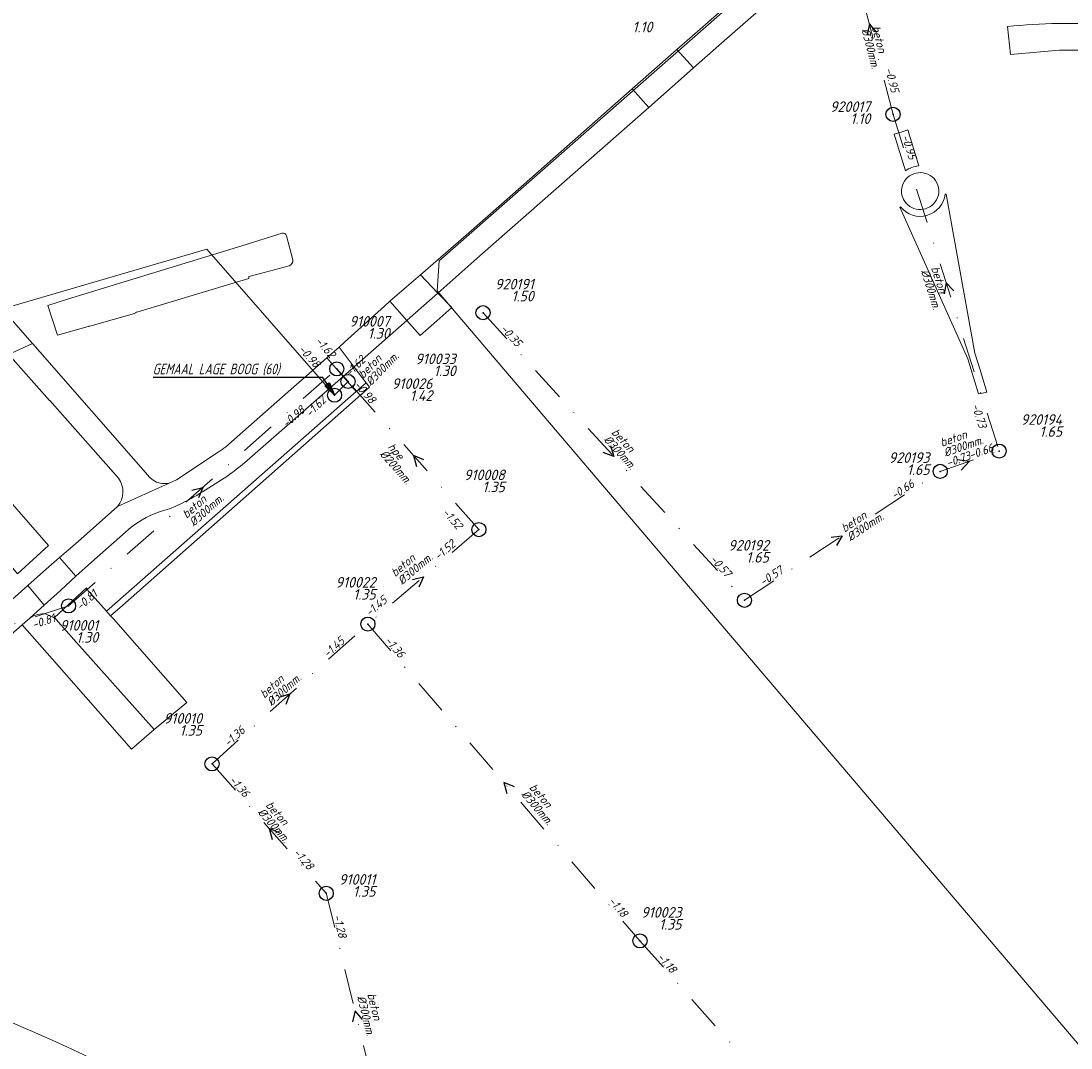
# Model space of a CAD drawing. Extents: x 148869 to 161638, y 453607 to 469810.
# Tile 691 of 1056: x 154277 to 154426, y 467904 to 468049. Entities that reach past the tile are written whole.
import ezdxf
from ezdxf.enums import TextEntityAlignment as Align
from ezdxf.lldxf.tags import DXFTag

# ---------------------------------------------------------------- set-up
doc = ezdxf.new("R2010")
doc.units = 0
doc.header["$PDMODE"] = 32
doc.header["$PDSIZE"] = 2
doc.linetypes.add('RI-VWA', pattern=[11, 5, -3, 0, -3])
doc.layers.get('0').update_dxf_attribs({"linetype": 'CONTINUOUS'})
for name, color, linetype in [('B-OI-AANPIJLING-niet meenemen', 252, 'CONTINUOUS'), ('B-OI-RI-BIJZONDERDERHEDEN-T18-niet meenemen', 252, 'CONTINUOUS'), ('B-OI-RI-BOB-T18-niet meenemen', 252, 'CONTINUOUS'), ('B-OI-RI-DIAMETER-T18-niet meenemen', 252, 'CONTINUOUS'), ('B-OI-RI-MATERIAAL-T18-niet meenemen', 252, 'CONTINUOUS'), ('B-OI-RI-STROOMRICHTING-S-niet meenemen', 252, 'CONTINUOUS'), ('B-OI-RI-VWA_PUTDEKSELHOOGTE-T25-niet meenemen', 252, 'CONTINUOUS'), ('gs dwa', 252, 'CONTINUOUS')]:
    doc.layers.add(name, color=color, linetype=linetype)
for name, color, linetype, lineweight in [('B-OI-RI-PERSLEIDING-G-niet meenemen', 190, 'RI-PERS', 18), ('B-OI-RI-VWA_TRANSPORTLEIDING-G-niet meenemen', 252, 'RI-VWA', 18), ('B-RO-VH-VERHARDING_ASFALT-GV', 251, 'CONTINUOUS', 18), ('B-RO-VH-VERHARDING_HALFVERHARDING_GRIND-GV', 251, 'CONTINUOUS', 18), ('B-RO-VH-VERHARDING_STRAATBAKSTEEN-GV', 251, 'CONTINUOUS', 18), ('B-RO-VH-VERHARDING_TEGEL_RUBBER-GV', 251, 'CONTINUOUS', 18)]:
    doc.layers.add(name, color=color, linetype=linetype, lineweight=lineweight)
doc.styles.add('iso15', font='ISO.shx', dxfattribs={"oblique": 15})
doc.styles.add('NLCS-ISO-M750_CURSIEF', font='NLCS-ISO.ttf', dxfattribs={"oblique": 15})
tags = doc.linetypes.add('RI-PERS', pattern='A,7,-2,["P",Standard,S=1.8,R=0,X=-0.5,Y=-0.9],-2,7,-2,[102,NLCS.SHX,S=1,R=180,X=0,Y=0],-2', length=22).pattern_tags.tags
tags[6] = DXFTag(74, 10)

# ---------------------------------------------------------------- blocks, each defined once
blk = doc.blocks.new('ACMAP_ANN_TEMPLATE_diam')
at = {"color": 0, "linetype": 'ByBlock', "style": 'iso15', "oblique": 15}
blk.add_attdef('diam', (0.5, -1.3), '', height=1.2, dxfattribs=at)
blk = doc.blocks.new('ACMAP_ANN_TEMPLATE_mat')
at = {"color": 0, "linetype": 'ByBlock', "style": 'iso15', "oblique": 15}
blk.add_attdef('mat', (0.5, 0.2), '', height=1.2, dxfattribs=at)
blk = doc.blocks.new('ACMAP_ANN_TEMPLATE_nap-l')
at = {"color": 0, "linetype": 'ByBlock', "style": 'iso15', "oblique": 15}
blk.add_attdef('nap-l', (3.3, 0.2), '', height=1.2, dxfattribs=at)
blk = doc.blocks.new('ACMAP_ANN_TEMPLATE_nap-r')
at = {"color": 0, "linetype": 'ByBlock', "style": 'iso15', "oblique": 15}
blk.add_attdef('nap-r', text='', height=1.2, dxfattribs=at).set_placement((-4.1, 0.2), align=Align.RIGHT)
blk = doc.blocks.new('ACMAP_ANN_TEMPLATE_puth-dwa')
at = {"color": 0, "linetype": 'ByBlock', "style": 'iso15', "oblique": 15}
blk.add_attdef('puth-dwa', text='', height=1.5, dxfattribs=at).set_placement((2.7, 1), align=Align.RIGHT)
blk = doc.blocks.new('ACMAP_ANN_TEMPLATE_putnr-dwa')
at = {"color": 0, "linetype": 'ByBlock', "style": 'iso15', "oblique": 15}
blk.add_attdef('putnr-dwa', text='', height=1.5, dxfattribs=at).set_placement((2.7, 2.7), align=Align.RIGHT)

msp = doc.modelspace()

# ---------------------------------------------------------------- linework, layer by layer
at = {"layer": 'B-OI-AANPIJLING-niet meenemen', "flags": 128}
msp.add_lwpolyline([(154321.7, 467996.4), (154320.34, 467997.74), (154320.97, 467998.17), (154321.7, 467996.4), (154320.87, 467998.1), (154320.76, 467998.03), (154321.7, 467996.4), (154320.55, 467997.89), (154320.44, 467997.81), (154321.7, 467996.4), (154320.02, 467998.91), (154295.97, 467998.91)], dxfattribs=at)
at = {"layer": 'B-OI-RI-PERSLEIDING-G-niet meenemen'}
for p, q in [((154387.18, 468059.95), (154336.54, 468015.43)), ((154303.6, 468017.1), (154271.1, 468007.6)), ((154321.7, 467996.4), (154303.6, 468017.1)), ((154336.27, 468011.19), (154336.54, 468015.43)), ((154449.8, 467877.7), (154336.27, 468011.19))]:
    msp.add_line(p, q, dxfattribs=at)
at = {"layer": 'B-OI-RI-STROOMRICHTING-S-niet meenemen'}
for points in [[(154398.59, 468047.84), (154397.53, 468049.05), (154397.19, 468047.48)], [(154409.52, 468011.19), (154408.4, 468012.35), (154408.15, 468010.76)], [(154360.84, 467989.26), (154361.28, 467987.71), (154359.78, 467988.29)], [(154334.38, 467987.24), (154332.89, 467987.84), (154333.3, 467986.29)], [(154410.02, 467987.27), (154411.74, 467987.04), (154410.52, 467985.79)], [(154301.45, 467982.92), (154303.01, 467983.33), (154302.41, 467981.84)], [(154392.09, 467976.27), (154393.69, 467976.46), (154392.88, 467975.07)], [(154332.74, 467970.26), (154334.3, 467970.65), (154333.67, 467969.16)], [(154313.83, 467953.61), (154315.38, 467954.04), (154314.79, 467952.54)], [(154347.2, 467940.87), (154345.71, 467941.49), (154346.11, 467939.93)], [(154313.92, 467934.35), (154312.43, 467934.96), (154312.84, 467933.4)], [(154325.65, 467907.9), (154324.61, 467909.13), (154324.25, 467907.56)]]:
    msp.add_lwpolyline(points, dxfattribs=at)
at = {"layer": 'B-OI-RI-VWA_TRANSPORTLEIDING-G-niet meenemen'}
for p, q in [((154400.88, 468036.22), (154394.17, 468061.89)), ((154400.88, 468036.22), (154415.92, 467988.48)), ((154342.75, 468008.1), (154379.81, 467967.32)), ((154284, 467966.53), (154322.02, 468000.13)), ((154322.02, 468000.13), (154323.61, 467998.35)), ((154321.7, 467996.4), (154323.61, 467998.35)), ((154342.17, 467977.34), (154323.61, 467998.35)), ((154407.57, 467985.6), (154415.92, 467988.48)), ((154379.81, 467967.32), (154407.57, 467985.6)), ((154342.17, 467977.34), (154326.43, 467963.95)), ((154284, 467966.53), (154244.02, 467953.25)), ((154304.33, 467944.13), (154326.43, 467963.95)), ((154326.43, 467963.95), (154365, 467919.03)), ((154304.33, 467944.13), (154320.53, 467925.78)), ((154320.53, 467925.78), (154328.69, 467892.47)), ((154365, 467919.03), (154398.58, 467881.16))]:
    msp.add_line(p, q, dxfattribs=at)
at = {"layer": 'B-RO-VH-VERHARDING_ASFALT-GV', "flags": 128}
for points in [[(154385.16, 468058.55), (154373.92, 468048.63), (154370.22, 468045.39), (154372.59, 468042.8), (154376.19, 468045.96), (154387.53, 468055.95), (154391.32, 468059.29)], [(154417.13, 468048.66), (154417.54, 468044.7), (154424.48, 468045.31)], [(154424.53, 468049.1), (154424.27, 468049.1)], [(154314.28, 468019.35), (154308.55, 468017.56), (154283.83, 468010.01), (154281.06, 468009.14), (154282.43, 468004.9), (154286.76, 468006.15)], [(154315.8, 468015.57), (154314.88, 468019.01)], [(154293.68, 468008.19), (154302.47, 468010.82), (154307.8, 468012.41), (154309.54, 468012.93), (154309.53, 468013.25), (154311, 468013.63), (154315.25, 468014.74)], [(154275.39, 468002.1), (154278.87, 468003.72), (154275.52, 468007.57), (154270.38, 468008.13)], [(154287.02, 468006.17), (154293.34, 468008)], [(154290.92, 467980.64), (154298.28, 467983.95), (154298.02, 467983.9), (154297.76, 467983.87), (154297.49, 467983.87), (154297.23, 467983.89), (154296.97, 467983.93), (154296.72, 467984), (154296.47, 467984.09), (154296.23, 467984.2), (154296, 467984.33), (154295.79, 467984.48), (154295.59, 467984.65), (154295.4, 467984.84), (154295.24, 467985.04), (154278.91, 468003.66), (154278.87, 468003.72), (154275.39, 468002.1)], [(154275.76, 468001.88), (154281.31, 467995.67), (154281.32, 467995.64), (154291.06, 467984.64)], [(154308.92, 467986.82), (154322.93, 467999.04), (154320.61, 468001.68), (154317.73, 467999.15)], [(154317.73, 467999.15), (154315.93, 467997.57), (154306.28, 467989.1)], [(154305.19, 467988.32), (154299.3, 467984.41), (154298.28, 467983.95), (154290.92, 467980.64), (154284.91, 467975.29), (154282.72, 467973.41), (154285.03, 467970.72), (154287.26, 467972.74), (154292.86, 467977.67)], [(154303.36, 467982.94), (154306.57, 467984.98)], [(154268.82, 467979.13), (154269.69, 467979.32), (154276.32, 467971.57), (154276.76, 467971.06), (154281.17, 467975.07), (154275.4, 467981.69)], [(154297.33, 467980.01), (154298.29, 467980.3), (154299.22, 467980.67), (154300.11, 467981.11)], [(154259.88, 467951.26), (154261.71, 467951.79), (154263.13, 467952.34), (154264.49, 467953.01), (154265.78, 467953.8), (154267.01, 467954.7), (154277.42, 467963.86), (154278.53, 467964.83), (154280.53, 467966.64), (154278.2, 467969.44), (154264.78, 467957.48)]]:
    msp.add_lwpolyline(points, dxfattribs=at)
at = {"layer": 'B-RO-VH-VERHARDING_ASFALT-GV'}
for points in [[(154424.27, 468049.1, 0.020458), (154417.13, 468048.66)], [(154427.52, 468049.1, 0.008372), (154424.53, 468049.1)], [(154424.48, 468045.31, -0.010167), (154427.43, 468045.3)], [(154314.88, 468019.01, 0.414085), (154314.28, 468019.35)], [(154315.25, 468014.74, 0.348125), (154315.8, 468015.57)], [(154293.34, 468008, -0.049418), (154293.68, 468008.19)], [(154286.76, 468006.15, -0.04319), (154287.02, 468006.17)], [(154306.28, 467989.1, -0.053667), (154305.19, 467988.32)], [(154306.57, 467984.98, 0.025746), (154308.92, 467986.82)], [(154291.06, 467984.64, -0.350006), (154290.92, 467980.64)], [(154300.11, 467981.11, 0.03465), (154303.36, 467982.94)], [(154292.86, 467977.67, -0.091649), (154297.33, 467980.01)]]:
    msp.add_lwpolyline(points, format="xyb", dxfattribs=at)
at = {"layer": 'B-RO-VH-VERHARDING_ASFALT-GV', "flags": 128}
for points in [[(154366.24, 468037.19), (154372.54, 468042.75), (154372.59, 468042.8), (154370.22, 468045.39), (154370.19, 468045.36), (154363.9, 468039.83)], [(154345.38, 468023.5), (154340.36, 468019.07), (154333.88, 468013.47), (154336.35, 468010.88), (154342.31, 468016.14), (154366.24, 468037.19), (154363.9, 468039.83)], [(154331.96, 468007), (154332, 468007.04), (154336.35, 468010.88), (154333.88, 468013.47), (154331.91, 468011.76), (154329.55, 468009.72), (154328.79, 468009.03), (154323.11, 468003.9), (154322.36, 468003.22), (154320.61, 468001.68), (154322.93, 467999.04), (154324.03, 468000), (154324.48, 468000.39), (154324.48, 468000.4)], [(154333.88, 468013.47), (154331.91, 468011.76), (154329.55, 468009.72), (154331.96, 468007), (154333.84, 468004.88), (154336.22, 468006.94), (154338.33, 468008.83), (154336.35, 468010.88)], [(154322.93, 467999.04), (154324.79, 467996.93), (154326.17, 467998.14), (154324.48, 468000.39), (154322.36, 468003.22), (154320.61, 468001.68)], [(154280.46, 467971.42), (154278.2, 467969.44), (154280.53, 467966.64), (154282.83, 467968.73), (154285.03, 467970.72), (154282.72, 467973.41)], [(154289.95, 467965.12), (154289.53, 467965.61), (154289.36, 467965.8), (154286.96, 467968.48), (154286.54, 467968.97), (154286.59, 467969.01), (154286.57, 467969.04), (154286.55, 467969.06), (154286.54, 467969.09), (154281.93, 467964.84), (154281.99, 467964.81), (154282.03, 467964.84), (154282.56, 467964.21), (154284.75, 467961.75), (154296.15, 467948.98), (154300.76, 467952.84), (154290.35, 467964.67)], [(154292.92, 467946.21), (154296.15, 467948.98), (154284.75, 467961.75), (154282.56, 467964.21), (154282.03, 467964.84), (154281.99, 467964.81), (154281.93, 467964.84), (154280.84, 467965.35), (154280.54, 467965.38), (154280.23, 467965.38), (154279.93, 467965.35), (154279.63, 467965.3), (154279.34, 467965.22), (154279.06, 467965.11), (154278.79, 467964.98), (154278.53, 467964.83), (154277.42, 467963.86), (154281.66, 467959.03)]]:
    msp.add_lwpolyline(points, close=True, dxfattribs=at)
at = {"layer": 'B-RO-VH-VERHARDING_HALFVERHARDING_GRIND-GV', "flags": 128}
for points in [[(154404.52, 468028.91), (154402.98, 468034), (154402.19, 468033.76), (154401.04, 468033.41)], [(154401.04, 468033.41), (154402.64, 468028.23)], [(154401.84, 468023.06), (154411.49, 468001.54), (154411.96, 468000), (154412.99, 467996.61), (154413.54, 467996.7), (154414.19, 467996.81), (154413.21, 468000), (154412.49, 468002.36), (154408.4, 468024.89), (154408.29, 468024.88)], [(154401.94, 468023.12), (154401.84, 468023.06)]]:
    msp.add_lwpolyline(points, dxfattribs=at)
at = {"layer": 'B-RO-VH-VERHARDING_HALFVERHARDING_GRIND-GV'}
for points in [[(154402.64, 468028.23, -0.122481), (154404.52, 468028.91)], [(154408.29, 468024.88, -0.290961), (154405.75, 468021.91)], [(154405.75, 468021.91, -0.312913), (154401.94, 468023.12)]]:
    msp.add_lwpolyline(points, format="xyb", dxfattribs=at)
at = {"layer": 'B-RO-VH-VERHARDING_STRAATBAKSTEEN-GV', "flags": 128}
msp.add_lwpolyline([(154289.36, 467965.8), (154289.53, 467965.61), (154289.95, 467965.12), (154291.62, 467966.59), (154326.68, 467997.56), (154326.17, 467998.14), (154324.79, 467996.93)], close=True, dxfattribs=at)
at = {"layer": 'B-RO-VH-VERHARDING_STRAATBAKSTEEN-GV'}
msp.add_lwpolyline([(154286.94, 467902.5, 0.066936), (154233.18, 467920.21)], format="xyb", dxfattribs=at)
at = {"layer": 'B-RO-VH-VERHARDING_TEGEL_RUBBER-GV'}
for points in [[(154405.49, 468027.85, 0.570088), (154402.15, 468024.77)], [(154406.36, 468023.29, 0.614032), (154405.49, 468027.85)], [(154402.15, 468024.77, 0.547106), (154406.36, 468023.29)]]:
    msp.add_lwpolyline(points, format="xyb", dxfattribs=at)
at = {"layer": 'gs dwa'}
for p in [(154400.88, 468036.22), (154342.75, 468008.1), (154322.02, 468000.13), (154323.61, 467998.35), (154321.7, 467996.4), (154321.7, 467996.4), (154415.92, 467988.48), (154407.57, 467985.6), (154342.17, 467977.34), (154379.81, 467967.32), (154284, 467966.53), (154326.43, 467963.95), (154304.33, 467944.13), (154320.53, 467925.78), (154365, 467919.03)]:
    msp.add_point(p, dxfattribs=at)

# ---------------------------------------------------------------- block references
at = {"layer": 'B-OI-RI-BOB-T18-niet meenemen'}
ref = msp.add_blockref('ACMAP_ANN_TEMPLATE_nap-l', (154398.69, 468045.82), dxfattribs=dict(at, rotation=284.6490371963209))
ref.add_attrib('nap-l', '-0.95', (154399.72, 468042.68), dxfattribs={"layer": '0', "color": 0, "linetype": 'ByBlock', "height": 1.2, "rotation": 284.649, "style": 'NLCS-ISO-M750_CURSIEF', "oblique": 15})
ref = msp.add_blockref('ACMAP_ANN_TEMPLATE_nap-l', (154400.88, 468036.22), dxfattribs=dict(at, rotation=287.4865017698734))
ref.add_attrib('nap-l', '-0.95', (154402.06, 468033.13), dxfattribs={"layer": '0', "color": 0, "linetype": 'ByBlock', "height": 1.2, "rotation": 287.4865, "style": 'NLCS-ISO-M750_CURSIEF', "oblique": 15})
ref = msp.add_blockref('ACMAP_ANN_TEMPLATE_nap-l', (154342.75, 468008.1), dxfattribs=dict(at, rotation=312.2638970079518))
ref.add_attrib('nap-l', '-0.35', (154345.12, 468005.79), dxfattribs={"layer": '0', "color": 0, "linetype": 'ByBlock', "height": 1.2, "rotation": 312.2639, "style": 'NLCS-ISO-M750_CURSIEF', "oblique": 15})
ref = msp.add_blockref('ACMAP_ANN_TEMPLATE_nap-r', (154323.61, 467998.35), dxfattribs=dict(at, rotation=311.4570206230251))
ref.add_attrib('nap-r', '-1.62', dxfattribs={"layer": '0', "color": 0, "linetype": 'ByBlock', "height": 1.2, "rotation": 311.457, "style": 'NLCS-ISO-M750_CURSIEF', "oblique": 15}).set_placement((154321.05, 468001.56), align=Align.RIGHT)
ref = msp.add_blockref('ACMAP_ANN_TEMPLATE_nap-r', (154321.48, 467996.99), dxfattribs=dict(at, rotation=311.773090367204))
ref.add_attrib('nap-r', '-0.98', dxfattribs={"layer": '0', "color": 0, "linetype": 'ByBlock', "height": 1.2, "rotation": 311.7731, "style": 'NLCS-ISO-M750_CURSIEF', "oblique": 15}).set_placement((154318.9, 468000.18), align=Align.RIGHT)
ref = msp.add_blockref('ACMAP_ANN_TEMPLATE_nap-l', (154321.7, 467996.4), dxfattribs=dict(at, rotation=45.59371739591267))
ref.add_attrib('nap-l', '-1.62', (154323.87, 467998.9), dxfattribs={"layer": '0', "color": 0, "linetype": 'ByBlock', "height": 1.2, "rotation": 45.5937, "style": 'NLCS-ISO-M750_CURSIEF', "oblique": 15})
ref = msp.add_blockref('ACMAP_ANN_TEMPLATE_nap-l', (154322.02, 468000.13), dxfattribs=dict(at, rotation=311.773090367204))
ref.add_attrib('nap-l', '-0.98', (154324.37, 467997.8), dxfattribs={"layer": '0', "color": 0, "linetype": 'ByBlock', "height": 1.2, "rotation": 311.7731, "style": 'NLCS-ISO-M750_CURSIEF', "oblique": 15})
ref = msp.add_blockref('ACMAP_ANN_TEMPLATE_nap-r', (154323.61, 467998.35), dxfattribs=dict(at, rotation=45.59371739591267))
ref.add_attrib('nap-r', '-1.62', dxfattribs={"layer": '0', "color": 0, "linetype": 'ByBlock', "height": 1.2, "rotation": 45.5937, "style": 'NLCS-ISO-M750_CURSIEF', "oblique": 15}).set_placement((154320.6, 467995.56), align=Align.RIGHT)
ref = msp.add_blockref('ACMAP_ANN_TEMPLATE_nap-r', (154320.82, 467996.66), dxfattribs=dict(at, rotation=41.46849253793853))
ref.add_attrib('nap-r', '-0.98', dxfattribs={"layer": '0', "color": 0, "linetype": 'ByBlock', "height": 1.2, "rotation": 41.4685, "style": 'NLCS-ISO-M750_CURSIEF', "oblique": 15}).set_placement((154317.61, 467994.1), align=Align.RIGHT)
ref = msp.add_blockref('ACMAP_ANN_TEMPLATE_nap-r', (154414.1, 467987.68), dxfattribs=dict(at, rotation=287.4865017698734))
ref.add_attrib('nap-r', '-0.73', dxfattribs={"layer": '0', "color": 0, "linetype": 'ByBlock', "height": 1.2, "rotation": 287.4865, "style": 'NLCS-ISO-M750_CURSIEF', "oblique": 15}).set_placement((154413.06, 467991.66), align=Align.RIGHT)
ref = msp.add_blockref('ACMAP_ANN_TEMPLATE_nap-l', (154408.82, 467986.02), dxfattribs=dict(at, rotation=19.02983528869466))
ref.add_attrib('nap-l', '-0.66', (154411.88, 467987.29), dxfattribs={"layer": '0', "color": 0, "linetype": 'ByBlock', "height": 1.2, "rotation": 19.0298, "style": 'NLCS-ISO-M750_CURSIEF', "oblique": 15})
ref = msp.add_blockref('ACMAP_ANN_TEMPLATE_nap-r', (154415.92, 467988.48), dxfattribs=dict(at, rotation=19.02983528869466))
ref.add_attrib('nap-r', '-0.73', dxfattribs={"layer": '0', "color": 0, "linetype": 'ByBlock', "height": 1.2, "rotation": 19.0298, "style": 'NLCS-ISO-M750_CURSIEF', "oblique": 15}).set_placement((154411.98, 467987.33), align=Align.RIGHT)
ref = msp.add_blockref('ACMAP_ANN_TEMPLATE_nap-r', (154407.57, 467985.6), dxfattribs=dict(at, rotation=33.36496145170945))
ref.add_attrib('nap-r', '-0.66', dxfattribs={"layer": '0', "color": 0, "linetype": 'ByBlock', "height": 1.2, "rotation": 33.365, "style": 'NLCS-ISO-M750_CURSIEF', "oblique": 15}).set_placement((154404.04, 467983.51), align=Align.RIGHT)
ref = msp.add_blockref('ACMAP_ANN_TEMPLATE_nap-l', (154334.54, 467982.08), dxfattribs=dict(at, rotation=311.4570206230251))
ref.add_attrib('nap-l', '-1.52', (154336.88, 467979.74), dxfattribs={"layer": '0', "color": 0, "linetype": 'ByBlock', "height": 1.2, "rotation": 311.457, "style": 'NLCS-ISO-M750_CURSIEF', "oblique": 15})
ref = msp.add_blockref('ACMAP_ANN_TEMPLATE_nap-l', (154334.06, 467970.64), dxfattribs=dict(at, rotation=40.38777472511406))
ref.add_attrib('nap-l', '-1.52', (154336.44, 467972.93), dxfattribs={"layer": '0', "color": 0, "linetype": 'ByBlock', "height": 1.2, "rotation": 40.3878, "style": 'NLCS-ISO-M750_CURSIEF', "oblique": 15})
ref = msp.add_blockref('ACMAP_ANN_TEMPLATE_nap-r', (154379.81, 467967.32), dxfattribs=dict(at, rotation=312.2638970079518))
ref.add_attrib('nap-r', '-0.57', dxfattribs={"layer": '0', "color": 0, "linetype": 'ByBlock', "height": 1.2, "rotation": 312.2639, "style": 'NLCS-ISO-M750_CURSIEF', "oblique": 15}).set_placement((154377.2, 467970.49), align=Align.RIGHT)
ref = msp.add_blockref('ACMAP_ANN_TEMPLATE_nap-l', (154379.81, 467967.32), dxfattribs=dict(at, rotation=33.36496145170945))
ref.add_attrib('nap-l', '-0.57', (154382.46, 467969.3), dxfattribs={"layer": '0', "color": 0, "linetype": 'ByBlock', "height": 1.2, "rotation": 33.365, "style": 'NLCS-ISO-M750_CURSIEF', "oblique": 15})
ref = msp.add_blockref('ACMAP_ANN_TEMPLATE_nap-l', (154283.34, 467963.46), dxfattribs=dict(at, rotation=41.46849253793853))
ref.add_attrib('nap-l', '-0.81', (154285.68, 467965.8), dxfattribs={"layer": '0', "color": 0, "linetype": 'ByBlock', "height": 1.2, "rotation": 41.4685, "style": 'NLCS-ISO-M750_CURSIEF', "oblique": 15})
ref = msp.add_blockref('ACMAP_ANN_TEMPLATE_nap-r', (154332.51, 467969.64), dxfattribs=dict(at, rotation=40.38777472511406))
ref.add_attrib('nap-r', '-1.45', dxfattribs={"layer": '0', "color": 0, "linetype": 'ByBlock', "height": 1.2, "rotation": 40.3878, "style": 'NLCS-ISO-M750_CURSIEF', "oblique": 15}).set_placement((154329.26, 467967.13), align=Align.RIGHT)
ref = msp.add_blockref('ACMAP_ANN_TEMPLATE_nap-l', (154275.97, 467962.03), dxfattribs=dict(at, rotation=18.37473709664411))
ref.add_attrib('nap-l', '-0.81', (154279.04, 467963.26), dxfattribs={"layer": '0', "color": 0, "linetype": 'ByBlock', "height": 1.2, "rotation": 18.3747, "style": 'NLCS-ISO-M750_CURSIEF', "oblique": 15})
ref = msp.add_blockref('ACMAP_ANN_TEMPLATE_nap-r', (154326.43, 467963.95), dxfattribs=dict(at, rotation=41.88678932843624))
ref.add_attrib('nap-r', '-1.45', dxfattribs={"layer": '0', "color": 0, "linetype": 'ByBlock', "height": 1.2, "rotation": 41.8868, "style": 'NLCS-ISO-M750_CURSIEF', "oblique": 15}).set_placement((154323.24, 467961.36), align=Align.RIGHT)
ref = msp.add_blockref('ACMAP_ANN_TEMPLATE_nap-l', (154326.43, 467963.95), dxfattribs=dict(at, rotation=310.6506278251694))
ref.add_attrib('nap-l', '-1.36', (154328.73, 467961.58), dxfattribs={"layer": '0', "color": 0, "linetype": 'ByBlock', "height": 1.2, "rotation": 310.6506, "style": 'NLCS-ISO-M750_CURSIEF', "oblique": 15})
ref = msp.add_blockref('ACMAP_ANN_TEMPLATE_nap-l', (154304.33, 467944.13), dxfattribs=dict(at, rotation=41.88678932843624))
ref.add_attrib('nap-l', '-1.36', (154306.65, 467946.48), dxfattribs={"layer": '0', "color": 0, "linetype": 'ByBlock', "height": 1.2, "rotation": 41.8868, "style": 'NLCS-ISO-M750_CURSIEF', "oblique": 15})
ref = msp.add_blockref('ACMAP_ANN_TEMPLATE_nap-l', (154304.33, 467944.13), dxfattribs=dict(at, rotation=311.4391523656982))
ref.add_attrib('nap-l', '-1.36', (154306.66, 467941.79), dxfattribs={"layer": '0', "color": 0, "linetype": 'ByBlock', "height": 1.2, "rotation": 311.4392, "style": 'NLCS-ISO-M750_CURSIEF', "oblique": 15})
ref = msp.add_blockref('ACMAP_ANN_TEMPLATE_nap-r', (154320.53, 467925.78), dxfattribs=dict(at, rotation=311.4391523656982))
ref.add_attrib('nap-r', '-1.28', dxfattribs={"layer": '0', "color": 0, "linetype": 'ByBlock', "height": 1.2, "rotation": 311.4392, "style": 'NLCS-ISO-M750_CURSIEF', "oblique": 15}).set_placement((154317.97, 467928.99), align=Align.RIGHT)
ref = msp.add_blockref('ACMAP_ANN_TEMPLATE_nap-r', (154365, 467919.03), dxfattribs=dict(at, rotation=310.6506278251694))
ref.add_attrib('nap-r', '-1.18', dxfattribs={"layer": '0', "color": 0, "linetype": 'ByBlock', "height": 1.2, "rotation": 310.6506, "style": 'NLCS-ISO-M750_CURSIEF', "oblique": 15}).set_placement((154362.48, 467922.27), align=Align.RIGHT)
ref = msp.add_blockref('ACMAP_ANN_TEMPLATE_nap-l', (154320.53, 467925.78), dxfattribs=dict(at, rotation=283.7647591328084))
ref.add_attrib('nap-l', '-1.28', (154321.51, 467922.62), dxfattribs={"layer": '0', "color": 0, "linetype": 'ByBlock', "height": 1.2, "rotation": 283.7648, "style": 'NLCS-ISO-M750_CURSIEF', "oblique": 15})
ref = msp.add_blockref('ACMAP_ANN_TEMPLATE_nap-l', (154365, 467919.03), dxfattribs=dict(at, rotation=311.5639725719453))
ref.add_attrib('nap-l', '-1.18', (154367.34, 467916.69), dxfattribs={"layer": '0', "color": 0, "linetype": 'ByBlock', "height": 1.2, "rotation": 311.564, "style": 'NLCS-ISO-M750_CURSIEF', "oblique": 15})
at = {"layer": 'B-OI-RI-DIAMETER-T18-niet meenemen'}
ref = msp.add_blockref('ACMAP_ANN_TEMPLATE_diam', (154397.52, 468049.05), dxfattribs=dict(at, rotation=284.6490371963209))
ref.add_attrib('diam', '%%c300mm.', (154396.39, 468048.24), dxfattribs={"layer": '0', "color": 0, "linetype": 'ByBlock', "height": 1.2, "rotation": 284.649, "style": 'NLCS-ISO-M750_CURSIEF', "oblique": 15})
ref = msp.add_blockref('ACMAP_ANN_TEMPLATE_diam', (154405.9, 468014.88), dxfattribs=dict(at, rotation=287.4865017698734))
ref.add_attrib('diam', '%%c300mm.', (154404.81, 468014.01), dxfattribs={"layer": '0', "color": 0, "linetype": 'ByBlock', "height": 1.2, "rotation": 287.4865, "style": 'NLCS-ISO-M750_CURSIEF', "oblique": 15})
ref = msp.add_blockref('ACMAP_ANN_TEMPLATE_diam', (154325.56, 467998.18), dxfattribs=dict(at, rotation=45.59371739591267))
ref.add_attrib('diam', '%%c300mm.', (154326.83, 467997.63), dxfattribs={"layer": '0', "color": 0, "linetype": 'ByBlock', "height": 1.2, "rotation": 45.5937, "style": 'NLCS-ISO-M750_CURSIEF', "oblique": 15})
ref = msp.add_blockref('ACMAP_ANN_TEMPLATE_diam', (154360.4, 467991.3), dxfattribs=dict(at, rotation=312.2638970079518))
ref.add_attrib('diam', '%%c300mm.', (154359.77, 467990.05), dxfattribs={"layer": '0', "color": 0, "linetype": 'ByBlock', "height": 1.2, "rotation": 312.2639, "style": 'NLCS-ISO-M750_CURSIEF', "oblique": 15})
ref = msp.add_blockref('ACMAP_ANN_TEMPLATE_diam', (154407.38, 467988.71), dxfattribs=dict(at, rotation=19.02983528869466))
ref.add_attrib('diam', '%%c300mm.', (154408.28, 467987.65), dxfattribs={"layer": '0', "color": 0, "linetype": 'ByBlock', "height": 1.2, "rotation": 19.0298, "style": 'NLCS-ISO-M750_CURSIEF', "oblique": 15})
ref = msp.add_blockref('ACMAP_ANN_TEMPLATE_diam', (154328.66, 467989.25), dxfattribs=dict(at, rotation=311.4570206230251))
ref.add_attrib('diam', '%%c200mm.', (154328.02, 467988.02), dxfattribs={"layer": '0', "color": 0, "linetype": 'ByBlock', "height": 1.2, "rotation": 311.457, "style": 'NLCS-ISO-M750_CURSIEF', "oblique": 15})
ref = msp.add_blockref('ACMAP_ANN_TEMPLATE_diam', (154300.49, 467978.36), dxfattribs=dict(at, rotation=41.46849253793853))
ref.add_attrib('diam', '%%c300mm.', (154301.73, 467977.72), dxfattribs={"layer": '0', "color": 0, "linetype": 'ByBlock', "height": 1.2, "rotation": 41.4685, "style": 'NLCS-ISO-M750_CURSIEF', "oblique": 15})
ref = msp.add_blockref('ACMAP_ANN_TEMPLATE_diam', (154393.69, 467976.46), dxfattribs=dict(at, rotation=33.36496145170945))
ref.add_attrib('diam', '%%c300mm.', (154394.82, 467975.65), dxfattribs={"layer": '0', "color": 0, "linetype": 'ByBlock', "height": 1.2, "rotation": 33.365, "style": 'NLCS-ISO-M750_CURSIEF', "oblique": 15})
ref = msp.add_blockref('ACMAP_ANN_TEMPLATE_diam', (154330.04, 467970.09), dxfattribs=dict(at, rotation=40.38777472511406))
ref.add_attrib('diam', '%%c300mm.', (154331.27, 467969.43), dxfattribs={"layer": '0', "color": 0, "linetype": 'ByBlock', "height": 1.2, "rotation": 40.3878, "style": 'NLCS-ISO-M750_CURSIEF', "oblique": 15})
ref = msp.add_blockref('ACMAP_ANN_TEMPLATE_diam', (154311.51, 467952.88), dxfattribs=dict(at, rotation=41.88678932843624))
ref.add_attrib('diam', '%%c300mm.', (154312.75, 467952.25), dxfattribs={"layer": '0', "color": 0, "linetype": 'ByBlock', "height": 1.2, "rotation": 41.8868, "style": 'NLCS-ISO-M750_CURSIEF', "oblique": 15})
ref = msp.add_blockref('ACMAP_ANN_TEMPLATE_diam', (154348.75, 467940.99), dxfattribs=dict(at, rotation=310.6506278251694))
ref.add_attrib('diam', '%%c300mm.', (154348.09, 467939.76), dxfattribs={"layer": '0', "color": 0, "linetype": 'ByBlock', "height": 1.2, "rotation": 310.6506, "style": 'NLCS-ISO-M750_CURSIEF', "oblique": 15})
ref = msp.add_blockref('ACMAP_ANN_TEMPLATE_diam', (154311.37, 467938.47), dxfattribs=dict(at, rotation=311.4391523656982))
ref.add_attrib('diam', '%%c300mm.', (154310.73, 467937.23), dxfattribs={"layer": '0', "color": 0, "linetype": 'ByBlock', "height": 1.2, "rotation": 311.4392, "style": 'NLCS-ISO-M750_CURSIEF', "oblique": 15})
ref = msp.add_blockref('ACMAP_ANN_TEMPLATE_diam', (154326.02, 467911.91), dxfattribs=dict(at, rotation=283.7647591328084))
ref.add_attrib('diam', '%%c300mm.', (154324.88, 467911.11), dxfattribs={"layer": '0', "color": 0, "linetype": 'ByBlock', "height": 1.2, "rotation": 283.7648, "style": 'NLCS-ISO-M750_CURSIEF', "oblique": 15})
at = {"layer": 'B-OI-RI-MATERIAAL-T18-niet meenemen'}
ref = msp.add_blockref('ACMAP_ANN_TEMPLATE_mat', (154397.52, 468049.05), dxfattribs=dict(at, rotation=284.6490371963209))
ref.add_attrib('mat', 'beton', (154397.84, 468048.62), dxfattribs={"layer": '0', "color": 0, "linetype": 'ByBlock', "height": 1.2, "rotation": 284.649, "style": 'NLCS-ISO-M750_CURSIEF', "oblique": 15})
ref = msp.add_blockref('ACMAP_ANN_TEMPLATE_mat', (154405.9, 468014.88), dxfattribs=dict(at, rotation=287.4865017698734))
ref.add_attrib('mat', 'beton', (154406.25, 468014.46), dxfattribs={"layer": '0', "color": 0, "linetype": 'ByBlock', "height": 1.2, "rotation": 287.4865, "style": 'NLCS-ISO-M750_CURSIEF', "oblique": 15})
ref = msp.add_blockref('ACMAP_ANN_TEMPLATE_mat', (154325.56, 467998.18), dxfattribs=dict(at, rotation=45.59371739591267))
ref.add_attrib('mat', 'beton', (154325.76, 467998.68), dxfattribs={"layer": '0', "color": 0, "linetype": 'ByBlock', "height": 1.2, "rotation": 45.5937, "style": 'NLCS-ISO-M750_CURSIEF', "oblique": 15})
ref = msp.add_blockref('ACMAP_ANN_TEMPLATE_mat', (154360.4, 467991.3), dxfattribs=dict(at, rotation=312.2638970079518))
ref.add_attrib('mat', 'beton', (154360.88, 467991.06), dxfattribs={"layer": '0', "color": 0, "linetype": 'ByBlock', "height": 1.2, "rotation": 312.2639, "style": 'NLCS-ISO-M750_CURSIEF', "oblique": 15})
ref = msp.add_blockref('ACMAP_ANN_TEMPLATE_mat', (154407.38, 467988.71), dxfattribs=dict(at, rotation=19.02983528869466))
ref.add_attrib('mat', 'beton', (154407.79, 467989.07), dxfattribs={"layer": '0', "color": 0, "linetype": 'ByBlock', "height": 1.2, "rotation": 19.0298, "style": 'NLCS-ISO-M750_CURSIEF', "oblique": 15})
ref = msp.add_blockref('ACMAP_ANN_TEMPLATE_mat', (154328.66, 467989.25), dxfattribs=dict(at, rotation=311.4570206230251))
ref.add_attrib('mat', 'hpe', (154329.14, 467989.01), dxfattribs={"layer": '0', "color": 0, "linetype": 'ByBlock', "height": 1.2, "rotation": 311.457, "style": 'NLCS-ISO-M750_CURSIEF', "oblique": 15})
ref = msp.add_blockref('ACMAP_ANN_TEMPLATE_mat', (154300.49, 467978.36), dxfattribs=dict(at, rotation=41.46849253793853))
ref.add_attrib('mat', 'beton', (154300.73, 467978.85), dxfattribs={"layer": '0', "color": 0, "linetype": 'ByBlock', "height": 1.2, "rotation": 41.4685, "style": 'NLCS-ISO-M750_CURSIEF', "oblique": 15})
ref = msp.add_blockref('ACMAP_ANN_TEMPLATE_mat', (154393.69, 467976.46), dxfattribs=dict(at, rotation=33.36496145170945))
ref.add_attrib('mat', 'beton', (154394, 467976.9), dxfattribs={"layer": '0', "color": 0, "linetype": 'ByBlock', "height": 1.2, "rotation": 33.365, "style": 'NLCS-ISO-M750_CURSIEF', "oblique": 15})
ref = msp.add_blockref('ACMAP_ANN_TEMPLATE_mat', (154330.04, 467970.09), dxfattribs=dict(at, rotation=40.38777472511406))
ref.add_attrib('mat', 'beton', (154330.3, 467970.57), dxfattribs={"layer": '0', "color": 0, "linetype": 'ByBlock', "height": 1.2, "rotation": 40.3878, "style": 'NLCS-ISO-M750_CURSIEF', "oblique": 15})
ref = msp.add_blockref('ACMAP_ANN_TEMPLATE_mat', (154311.51, 467952.88), dxfattribs=dict(at, rotation=41.88678932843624))
ref.add_attrib('mat', 'beton', (154311.75, 467953.36), dxfattribs={"layer": '0', "color": 0, "linetype": 'ByBlock', "height": 1.2, "rotation": 41.8868, "style": 'NLCS-ISO-M750_CURSIEF', "oblique": 15})
ref = msp.add_blockref('ACMAP_ANN_TEMPLATE_mat', (154348.75, 467940.99), dxfattribs=dict(at, rotation=310.6506278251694))
ref.add_attrib('mat', 'beton', (154349.22, 467940.74), dxfattribs={"layer": '0', "color": 0, "linetype": 'ByBlock', "height": 1.2, "rotation": 310.6506, "style": 'NLCS-ISO-M750_CURSIEF', "oblique": 15})
ref = msp.add_blockref('ACMAP_ANN_TEMPLATE_mat', (154311.37, 467938.47), dxfattribs=dict(at, rotation=311.4391523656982))
ref.add_attrib('mat', 'beton', (154311.85, 467938.22), dxfattribs={"layer": '0', "color": 0, "linetype": 'ByBlock', "height": 1.2, "rotation": 311.4392, "style": 'NLCS-ISO-M750_CURSIEF', "oblique": 15})
ref = msp.add_blockref('ACMAP_ANN_TEMPLATE_mat', (154326.02, 467911.91), dxfattribs=dict(at, rotation=283.7647591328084))
ref.add_attrib('mat', 'beton', (154326.33, 467911.47), dxfattribs={"layer": '0', "color": 0, "linetype": 'ByBlock', "height": 1.2, "rotation": 283.7648, "style": 'NLCS-ISO-M750_CURSIEF', "oblique": 15})
at = {"layer": 'B-OI-RI-VWA_PUTDEKSELHOOGTE-T25-niet meenemen'}
ref = msp.add_blockref('ACMAP_ANN_TEMPLATE_puth-dwa', (154364.07, 468046.85), dxfattribs=at)
ref.add_attrib('puth-dwa', '1.10', dxfattribs={"layer": '0', "color": 0, "linetype": 'ByBlock', "height": 1.5, "style": 'NLCS-ISO-M750_CURSIEF', "oblique": 15}).set_placement((154366.77, 468047.85), align=Align.RIGHT)
ref = msp.add_blockref('ACMAP_ANN_TEMPLATE_putnr-dwa', (154394.96, 468033.86), dxfattribs=at)
ref.add_attrib('putnr-dwa', '920017', dxfattribs={"layer": '0', "color": 0, "linetype": 'ByBlock', "height": 1.5, "style": 'NLCS-ISO-M750_CURSIEF', "oblique": 15}).set_placement((154397.66, 468036.56), align=Align.RIGHT)
ref = msp.add_blockref('ACMAP_ANN_TEMPLATE_puth-dwa', (154394.96, 468033.86), dxfattribs=at)
ref.add_attrib('puth-dwa', '1.10', dxfattribs={"layer": '0', "color": 0, "linetype": 'ByBlock', "height": 1.5, "style": 'NLCS-ISO-M750_CURSIEF', "oblique": 15}).set_placement((154397.66, 468034.86), align=Align.RIGHT)
ref = msp.add_blockref('ACMAP_ANN_TEMPLATE_putnr-dwa', (154347.25, 468008.7), dxfattribs=at)
ref.add_attrib('putnr-dwa', '920191', dxfattribs={"layer": '0', "color": 0, "linetype": 'ByBlock', "height": 1.5, "style": 'NLCS-ISO-M750_CURSIEF', "oblique": 15}).set_placement((154349.95, 468011.4), align=Align.RIGHT)
ref = msp.add_blockref('ACMAP_ANN_TEMPLATE_puth-dwa', (154347.25, 468008.7), dxfattribs=at)
ref.add_attrib('puth-dwa', '1.50', dxfattribs={"layer": '0', "color": 0, "linetype": 'ByBlock', "height": 1.5, "style": 'NLCS-ISO-M750_CURSIEF', "oblique": 15}).set_placement((154349.95, 468009.7), align=Align.RIGHT)
ref = msp.add_blockref('ACMAP_ANN_TEMPLATE_putnr-dwa', (154326.83, 468003.42), dxfattribs=at)
ref.add_attrib('putnr-dwa', '910007', dxfattribs={"layer": '0', "color": 0, "linetype": 'ByBlock', "height": 1.5, "style": 'NLCS-ISO-M750_CURSIEF', "oblique": 15}).set_placement((154329.53, 468006.12), align=Align.RIGHT)
ref = msp.add_blockref('ACMAP_ANN_TEMPLATE_puth-dwa', (154326.83, 468003.42), dxfattribs=at)
ref.add_attrib('puth-dwa', '1.30', dxfattribs={"layer": '0', "color": 0, "linetype": 'ByBlock', "height": 1.5, "style": 'NLCS-ISO-M750_CURSIEF', "oblique": 15}).set_placement((154329.53, 468004.42), align=Align.RIGHT)
ref = msp.add_blockref('ACMAP_ANN_TEMPLATE_putnr-dwa', (154336.19, 467998.1), dxfattribs=at)
ref.add_attrib('putnr-dwa', '910033', dxfattribs={"layer": '0', "color": 0, "linetype": 'ByBlock', "height": 1.5, "style": 'NLCS-ISO-M750_CURSIEF', "oblique": 15}).set_placement((154338.89, 468000.8), align=Align.RIGHT)
ref = msp.add_blockref('ACMAP_ANN_TEMPLATE_puth-dwa', (154336.19, 467998.1), dxfattribs=at)
ref.add_attrib('puth-dwa', '1.30', dxfattribs={"layer": '0', "color": 0, "linetype": 'ByBlock', "height": 1.5, "style": 'NLCS-ISO-M750_CURSIEF', "oblique": 15}).set_placement((154338.89, 467999.1), align=Align.RIGHT)
ref = msp.add_blockref('ACMAP_ANN_TEMPLATE_putnr-dwa', (154332.87, 467994.59), dxfattribs=at)
ref.add_attrib('putnr-dwa', '910026', dxfattribs={"layer": '0', "color": 0, "linetype": 'ByBlock', "height": 1.5, "style": 'NLCS-ISO-M750_CURSIEF', "oblique": 15}).set_placement((154335.57, 467997.29), align=Align.RIGHT)
ref = msp.add_blockref('ACMAP_ANN_TEMPLATE_puth-dwa', (154332.87, 467994.59), dxfattribs=at)
ref.add_attrib('puth-dwa', '1.42', dxfattribs={"layer": '0', "color": 0, "linetype": 'ByBlock', "height": 1.5, "style": 'NLCS-ISO-M750_CURSIEF', "oblique": 15}).set_placement((154335.57, 467995.59), align=Align.RIGHT)
ref = msp.add_blockref('ACMAP_ANN_TEMPLATE_putnr-dwa', (154422.15, 467989.5), dxfattribs=at)
ref.add_attrib('putnr-dwa', '920194', dxfattribs={"layer": '0', "color": 0, "linetype": 'ByBlock', "height": 1.5, "style": 'NLCS-ISO-M750_CURSIEF', "oblique": 15}).set_placement((154424.85, 467992.2), align=Align.RIGHT)
ref = msp.add_blockref('ACMAP_ANN_TEMPLATE_puth-dwa', (154422.15, 467989.5), dxfattribs=at)
ref.add_attrib('puth-dwa', '1.65', dxfattribs={"layer": '0', "color": 0, "linetype": 'ByBlock', "height": 1.5, "style": 'NLCS-ISO-M750_CURSIEF', "oblique": 15}).set_placement((154424.85, 467990.5), align=Align.RIGHT)
ref = msp.add_blockref('ACMAP_ANN_TEMPLATE_putnr-dwa', (154403.36, 467984.1), dxfattribs=at)
ref.add_attrib('putnr-dwa', '920193', dxfattribs={"layer": '0', "color": 0, "linetype": 'ByBlock', "height": 1.5, "style": 'NLCS-ISO-M750_CURSIEF', "oblique": 15}).set_placement((154406.06, 467986.8), align=Align.RIGHT)
ref = msp.add_blockref('ACMAP_ANN_TEMPLATE_putnr-dwa', (154343.14, 467981.65), dxfattribs=at)
ref.add_attrib('putnr-dwa', '910008', dxfattribs={"layer": '0', "color": 0, "linetype": 'ByBlock', "height": 1.5, "style": 'NLCS-ISO-M750_CURSIEF', "oblique": 15}).set_placement((154345.84, 467984.35), align=Align.RIGHT)
ref = msp.add_blockref('ACMAP_ANN_TEMPLATE_puth-dwa', (154403.36, 467984.1), dxfattribs=at)
ref.add_attrib('puth-dwa', '1.65', dxfattribs={"layer": '0', "color": 0, "linetype": 'ByBlock', "height": 1.5, "style": 'NLCS-ISO-M750_CURSIEF', "oblique": 15}).set_placement((154406.06, 467985.1), align=Align.RIGHT)
ref = msp.add_blockref('ACMAP_ANN_TEMPLATE_puth-dwa', (154343.14, 467981.65), dxfattribs=at)
ref.add_attrib('puth-dwa', '1.35', dxfattribs={"layer": '0', "color": 0, "linetype": 'ByBlock', "height": 1.5, "style": 'NLCS-ISO-M750_CURSIEF', "oblique": 15}).set_placement((154345.84, 467982.65), align=Align.RIGHT)
ref = msp.add_blockref('ACMAP_ANN_TEMPLATE_putnr-dwa', (154380.58, 467971.67), dxfattribs=at)
ref.add_attrib('putnr-dwa', '920192', dxfattribs={"layer": '0', "color": 0, "linetype": 'ByBlock', "height": 1.5, "style": 'NLCS-ISO-M750_CURSIEF', "oblique": 15}).set_placement((154383.28, 467974.37), align=Align.RIGHT)
ref = msp.add_blockref('ACMAP_ANN_TEMPLATE_puth-dwa', (154380.58, 467971.67), dxfattribs=at)
ref.add_attrib('puth-dwa', '1.65', dxfattribs={"layer": '0', "color": 0, "linetype": 'ByBlock', "height": 1.5, "style": 'NLCS-ISO-M750_CURSIEF', "oblique": 15}).set_placement((154383.28, 467972.67), align=Align.RIGHT)
ref = msp.add_blockref('ACMAP_ANN_TEMPLATE_putnr-dwa', (154324.83, 467966.42), dxfattribs=at)
ref.add_attrib('putnr-dwa', '910022', dxfattribs={"layer": '0', "color": 0, "linetype": 'ByBlock', "height": 1.5, "style": 'NLCS-ISO-M750_CURSIEF', "oblique": 15}).set_placement((154327.53, 467969.12), align=Align.RIGHT)
ref = msp.add_blockref('ACMAP_ANN_TEMPLATE_puth-dwa', (154324.83, 467966.42), dxfattribs=at)
ref.add_attrib('puth-dwa', '1.35', dxfattribs={"layer": '0', "color": 0, "linetype": 'ByBlock', "height": 1.5, "style": 'NLCS-ISO-M750_CURSIEF', "oblique": 15}).set_placement((154327.53, 467967.42), align=Align.RIGHT)
ref = msp.add_blockref('ACMAP_ANN_TEMPLATE_putnr-dwa', (154285.5, 467960.32), dxfattribs=at)
ref.add_attrib('putnr-dwa', '910001', dxfattribs={"layer": '0', "color": 0, "linetype": 'ByBlock', "height": 1.5, "style": 'NLCS-ISO-M750_CURSIEF', "oblique": 15}).set_placement((154288.2, 467963.02), align=Align.RIGHT)
ref = msp.add_blockref('ACMAP_ANN_TEMPLATE_puth-dwa', (154285.5, 467960.32), dxfattribs=at)
ref.add_attrib('puth-dwa', '1.30', dxfattribs={"layer": '0', "color": 0, "linetype": 'ByBlock', "height": 1.5, "style": 'NLCS-ISO-M750_CURSIEF', "oblique": 15}).set_placement((154288.2, 467961.32), align=Align.RIGHT)
ref = msp.add_blockref('ACMAP_ANN_TEMPLATE_putnr-dwa', (154300.22, 467947.13), dxfattribs=at)
ref.add_attrib('putnr-dwa', '910010', dxfattribs={"layer": '0', "color": 0, "linetype": 'ByBlock', "height": 1.5, "style": 'NLCS-ISO-M750_CURSIEF', "oblique": 15}).set_placement((154302.92, 467949.83), align=Align.RIGHT)
ref = msp.add_blockref('ACMAP_ANN_TEMPLATE_puth-dwa', (154300.22, 467947.13), dxfattribs=at)
ref.add_attrib('puth-dwa', '1.35', dxfattribs={"layer": '0', "color": 0, "linetype": 'ByBlock', "height": 1.5, "style": 'NLCS-ISO-M750_CURSIEF', "oblique": 15}).set_placement((154302.92, 467948.13), align=Align.RIGHT)
ref = msp.add_blockref('ACMAP_ANN_TEMPLATE_putnr-dwa', (154324.8, 467924.3), dxfattribs=at)
ref.add_attrib('putnr-dwa', '910011', dxfattribs={"layer": '0', "color": 0, "linetype": 'ByBlock', "height": 1.5, "style": 'NLCS-ISO-M750_CURSIEF', "oblique": 15}).set_placement((154327.5, 467927), align=Align.RIGHT)
ref = msp.add_blockref('ACMAP_ANN_TEMPLATE_puth-dwa', (154324.8, 467924.3), dxfattribs=at)
ref.add_attrib('puth-dwa', '1.35', dxfattribs={"layer": '0', "color": 0, "linetype": 'ByBlock', "height": 1.5, "style": 'NLCS-ISO-M750_CURSIEF', "oblique": 15}).set_placement((154327.5, 467925.3), align=Align.RIGHT)
ref = msp.add_blockref('ACMAP_ANN_TEMPLATE_putnr-dwa', (154368.19, 467919.63), dxfattribs=at)
ref.add_attrib('putnr-dwa', '910023', dxfattribs={"layer": '0', "color": 0, "linetype": 'ByBlock', "height": 1.5, "style": 'NLCS-ISO-M750_CURSIEF', "oblique": 15}).set_placement((154370.89, 467922.33), align=Align.RIGHT)
ref = msp.add_blockref('ACMAP_ANN_TEMPLATE_puth-dwa', (154368.19, 467919.63), dxfattribs=at)
ref.add_attrib('puth-dwa', '1.35', dxfattribs={"layer": '0', "color": 0, "linetype": 'ByBlock', "height": 1.5, "style": 'NLCS-ISO-M750_CURSIEF', "oblique": 15}).set_placement((154370.89, 467920.63), align=Align.RIGHT)

# ---------------------------------------------------------------- texts
at = {"layer": 'B-OI-RI-BIJZONDERDERHEDEN-T18-niet meenemen', "style": 'NLCS-ISO-M750_CURSIEF', "oblique": 15, "width": 0.8}
msp.add_text('GEMAAL LAGE BOOG (60)', height=1.5, dxfattribs=at).set_placement((154295.92, 467999.37))

doc.saveas('drawing.dxf')
